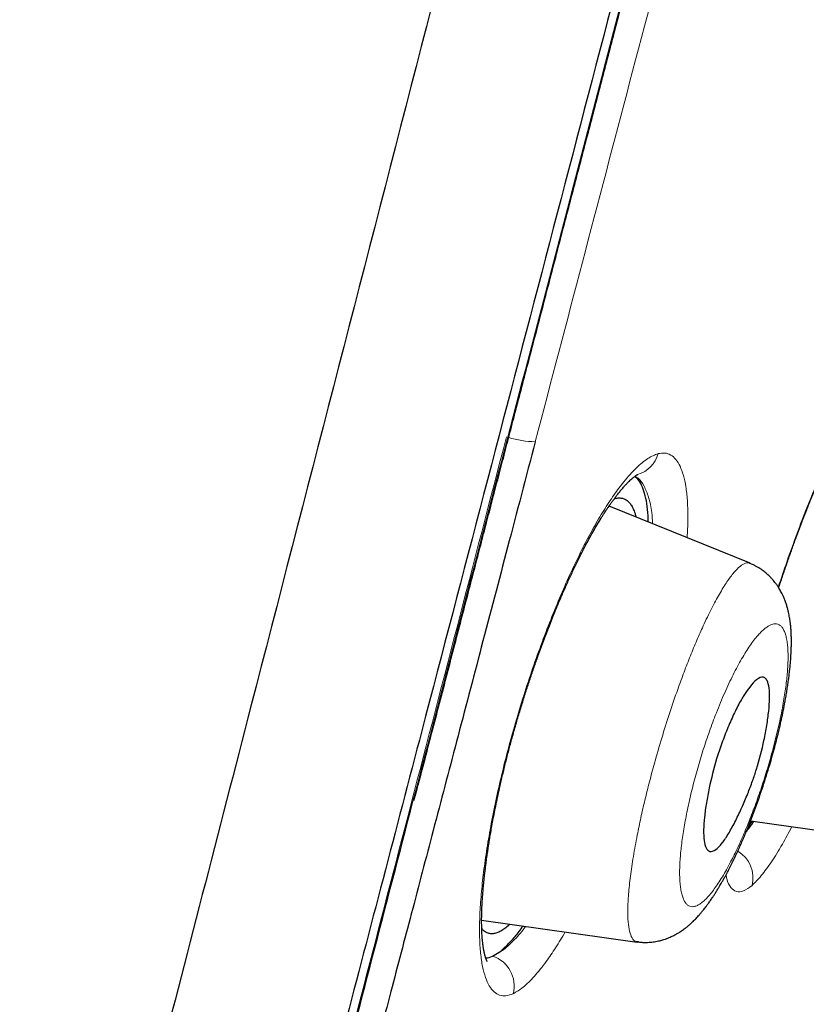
# Model space of a CAD drawing. Header units: millimetres. Extents: x 8 to 428, y 12 to 633.
# Tile 629 of 656: x 395 to 403, y 539 to 549. Entities that reach past the tile are written whole.
import ezdxf

# ---------------------------------------------------------------- set-up
doc = ezdxf.new("R2010")
doc.units = ezdxf.units.MM

msp = doc.modelspace()

# ---------------------------------------------------------------- linework, layer by layer
at = {"color": 7, "linetype": 'Continuous', "lineweight": 30}
for p, q in [((402.4198, 543.507), (401.0259, 544.0702)), ((402.4244, 540.9586), (403.6246, 540.7899)), ((399.7668, 539.9753), (401.3029, 539.7594))]:
    msp.add_line(p, q, dxfattribs=at)
at = {"color": 8, "linetype": 'Continuous', "lineweight": 0}
for centre, radius, start, end in [((400.326, 545.7224), 1.0174, 253.33792, 268.34522), ((401.2323, 544.6606), 0.2879, 285.13474, 345.48986), ((402.1399, 540.3945), 0.3079, 345.92208, 59.06297), ((399.7791, 539.3274), 0.3088, 345.21557, 71.98914)]:
    msp.add_arc(centre, radius, start, end, dxfattribs=at)
at = {"color": 7, "linetype": 'Continuous', "lineweight": 30}
for points, knots in [([(420.0143, 629.605), (420.0135, 629.6026), (420.0118, 629.5977), (419.9709, 629.469), (419.8775, 629.1474), (419.7217, 628.5799), (419.4964, 627.7522), (419.1985, 626.6706), (418.8245, 625.2999), (418.4108, 623.7794), (417.9767, 622.177), (417.5463, 620.5796), (417.0505, 618.7242), (416.485, 616.5797), (415.861, 614.1638), (415.1535, 611.4), (414.3718, 608.3235), (413.5264, 604.979), (412.6735, 601.595), (411.8176, 598.1974), (410.6798, 593.6743), (409.2516, 588.0183), (407.5364, 581.2404), (405.8196, 574.4916), (404.1039, 567.7616), (402.4119, 561.181), (400.7487, 554.7281), (399.1155, 548.4035), (397.707, 542.9442), (396.5243, 538.3599), (395.5675, 534.6468), (394.6152, 530.9454), (394.0005, 528.5446), (393.6916, 527.3385)], [0, 0, 0, 0, 0.030104, 0.061035, 0.09217, 0.123409, 0.154679, 0.185995, 0.217455, 0.249147, 0.270468, 0.291994, 0.313775, 0.335843, 0.357877, 0.379688, 0.405541, 0.431088, 0.456365, 0.481427, 0.506312, 0.555772, 0.604988, 0.653967, 0.702726, 0.751547, 0.797345, 0.843352, 0.889543, 0.91688, 0.944369, 0.972053, 1, 1, 1, 1]), ([(404.2976, 629.0816), (404.1297, 628.7555), (403.6996, 627.9199), (403.0141, 626.573), (402.2422, 625.0444), (401.4793, 623.5193), (400.7238, 621.9949), (400.0785, 620.6808), (399.5407, 619.5773), (399.108, 618.6844), (398.6762, 617.7883), (398.246, 616.8905), (397.8196, 615.9954), (397.3978, 615.1049), (396.9797, 614.2173), (396.5179, 613.2309), (396.0125, 612.1441), (395.465, 610.9573), (394.9226, 609.7723), (394.386, 608.5906), (393.8549, 607.4112), (393.2974, 606.1632), (392.7146, 604.8468), (392.1079, 603.4628), (391.5078, 602.0802), (390.9442, 600.7686), (390.4163, 599.5285), (389.9235, 598.3607), (389.4359, 597.1949), (388.9533, 596.0309), (388.4765, 594.8704), (388.0387, 593.7953), (387.6379, 592.8027), (387.2723, 591.891), (386.9096, 590.9797), (386.551, 590.072), (386.1963, 589.1676), (385.8211, 588.2034), (385.4255, 587.1788), (385.0112, 586.0956), (384.6017, 585.0151), (384.1963, 583.9352), (383.8229, 582.9311), (383.4808, 582.0034), (383.1706, 581.1555), (382.8642, 580.3119), (382.5614, 579.4714), (382.3071, 578.7604), (382.0999, 578.1774), (381.9388, 577.7222), (381.778, 577.2659), (381.6179, 576.8095), (381.4593, 576.3554), (381.306, 575.9148), (381.1589, 575.4902), (381.018, 575.0819), (380.8799, 574.6799), (380.7434, 574.2811), (380.572, 573.7785), (380.3655, 573.1695), (380.1247, 572.4542), (379.8859, 571.7397), (379.6495, 571.0274), (379.377, 570.2004), (379.0696, 569.2587), (378.7285, 568.2019), (378.3926, 567.1497), (378.0616, 566.101), (377.7349, 565.0537), (377.427, 564.0554), (377.1382, 563.1085), (376.8684, 562.2147), (376.6019, 561.3226), (376.3383, 560.4313), (376.0779, 559.5412), (375.8209, 558.6529), (375.5583, 557.7357), (375.2909, 556.7907), (375.0194, 555.8191), (374.752, 554.8504), (374.4887, 553.8846), (374.2056, 552.8327), (373.9038, 551.6945), (373.5847, 550.4706), (373.2721, 549.2507), (372.9803, 548.0936), (372.7952, 547.3425), (372.7101, 546.9971)], [0, 0, 0, 0, 0.012482, 0.031983, 0.051435, 0.070759, 0.090016, 0.109336, 0.120578, 0.131795, 0.143101, 0.154429, 0.165677, 0.176843, 0.187962, 0.199068, 0.213909, 0.228753, 0.243546, 0.258261, 0.272922, 0.287563, 0.304778, 0.321917, 0.338992, 0.356068, 0.370499, 0.384862, 0.399202, 0.413506, 0.427743, 0.441899, 0.453013, 0.464173, 0.475328, 0.486392, 0.497386, 0.508389, 0.521604, 0.534763, 0.547859, 0.560926, 0.574017, 0.584319, 0.594575, 0.604743, 0.614862, 0.62498, 0.630443, 0.635918, 0.64141, 0.646908, 0.652378, 0.657781, 0.662782, 0.667672, 0.67248, 0.677249, 0.682015, 0.690554, 0.699133, 0.707699, 0.716192, 0.724676, 0.737332, 0.749903, 0.762467, 0.774922, 0.787328, 0.799802, 0.810474, 0.821019, 0.831576, 0.84216, 0.852648, 0.863138, 0.873632, 0.885116, 0.896559, 0.907965, 0.919316, 0.930626, 0.945037, 0.95939, 0.973673, 0.987893, 1, 1, 1, 1]), ([(421.3749, 627.6784), (421.3742, 627.6754), (421.3726, 627.6691), (421.3344, 627.5379), (421.2451, 627.214), (421.1055, 626.6851), (420.9237, 625.9951), (420.7116, 625.1986), (420.4537, 624.2312), (420.147, 623.0747), (419.8031, 621.7801), (419.4259, 620.3572), (419.0212, 618.8254), (418.5979, 617.2161), (418.1697, 615.5695), (417.7521, 613.9425), (417.3069, 612.1961), (416.7872, 610.152), (416.1906, 607.8004), (415.5185, 605.149), (414.8321, 602.4406), (414.1356, 599.6965), (413.4321, 596.9301), (412.4894, 593.2246), (411.2999, 588.5722), (409.865, 582.9758), (408.4243, 577.3788), (406.9794, 571.7865), (405.5324, 566.1975), (404.1546, 560.907), (402.8521, 555.9116), (401.6245, 551.2139), (400.3974, 546.5215), (399.3255, 542.4223), (398.4087, 538.9182), (397.647, 536.0043), (396.8922, 533.114), (396.1463, 530.251), (395.6649, 528.3911), (395.4239, 527.4603)], [0, 0, 0, 0, 0.027802, 0.059104, 0.090443, 0.121803, 0.146902, 0.172005, 0.197113, 0.222239, 0.247392, 0.268376, 0.289385, 0.31042, 0.326215, 0.342014, 0.357809, 0.373592, 0.394608, 0.4156, 0.436565, 0.457508, 0.478426, 0.499323, 0.541077, 0.582794, 0.624472, 0.666101, 0.707702, 0.749322, 0.784323, 0.819351, 0.854402, 0.889475, 0.911535, 0.933614, 0.955715, 0.977839, 1, 1, 1, 1]), ([(399.1003, 541.1594), (399.1007, 541.1608), (399.1268, 541.2613), (399.1786, 541.4604), (399.2555, 541.7557), (399.3317, 542.0487), (399.4074, 542.3393), (399.4823, 542.6274), (399.5562, 542.9113), (399.6255, 543.1778), (399.6899, 543.4255), (399.7495, 543.6546), (399.8073, 543.8769), (399.8634, 544.0925), (399.9188, 544.3052), (399.9748, 544.52), (400.0324, 544.7414), (400.0932, 544.9745), (400.157, 545.2195), (400.2241, 545.4768), (400.2934, 545.7426), (400.3643, 546.0146), (400.4359, 546.2891), (400.5293, 546.6472), (400.6438, 547.0861), (400.7788, 547.6037), (400.9122, 548.1148), (401.0445, 548.6222), (401.2191, 549.2911), (401.4362, 550.1232), (401.7125, 551.1817), (402.0053, 552.304), (402.3148, 553.49), (402.6316, 554.7047), (402.9558, 555.948), (403.2873, 557.2199), (403.6187, 558.4921), (403.9499, 559.7645), (404.3195, 561.1854), (404.7275, 562.7546), (405.1735, 564.4721), (405.6189, 566.1897), (406.0634, 567.9076), (406.5068, 569.6259), (406.9178, 571.2216), (407.2967, 572.6947), (407.6436, 574.0451), (407.9903, 575.3956), (408.3368, 576.7461), (408.683, 578.0965), (409.0126, 579.3826), (409.3254, 580.6043), (409.6215, 581.7615), (409.9174, 582.9186), (410.213, 584.0753), (410.5083, 585.2316), (410.8034, 586.3875), (411.0845, 587.4893), (411.267, 588.2053), (411.3515, 588.5366)], [0, 0, 0, 0, 0.0000887, 0.0064328, 0.0127225, 0.0189577, 0.0251385, 0.0312647, 0.0373286, 0.043232, 0.0482416, 0.0531056, 0.0578242, 0.0623972, 0.0668392, 0.0713722, 0.0760709, 0.0809354, 0.0862094, 0.0916658, 0.0973046, 0.1031208, 0.1089617, 0.1147568, 0.1258902, 0.1368501, 0.1476365, 0.1583443, 0.1690523, 0.1900857, 0.2111191, 0.2361588, 0.2611987, 0.2862382, 0.3130668, 0.3398952, 0.3667252, 0.3935575, 0.4203892, 0.4565978, 0.492802, 0.5290059, 0.5652103, 0.6014165, 0.6376228, 0.6660707, 0.6945185, 0.7229664, 0.7514147, 0.7798636, 0.8083129, 0.8326979, 0.857083, 0.8814681, 0.9058532, 0.9302382, 0.9546235, 0.9790085, 1, 1, 1, 1]), ([(402.7018, 543.2625), (402.7053, 543.2735), (402.7227, 543.3269), (402.7544, 543.4207), (402.7963, 543.542), (402.8375, 543.6579), (402.8778, 543.7683), (402.9186, 543.8772), (402.9596, 543.9838), (403.0006, 544.0876), (403.0399, 544.1846), (403.0775, 544.2747), (403.1129, 544.3577), (403.1464, 544.4342), (403.1787, 544.5062), (403.2109, 544.5761), (403.2485, 544.6558), (403.2918, 544.7444), (403.329, 544.8173), (403.355, 544.8668), (403.3689, 544.8929), (403.3811, 544.9155), (403.3914, 544.9344), (403.3993, 544.9488), (403.4053, 544.9596), (403.4106, 544.9691), (403.417, 544.9805), (403.4252, 544.995), (403.4352, 545.0126), (403.4471, 545.0331), (403.4643, 545.0623), (403.4854, 545.0974), (403.509, 545.1355), (403.5325, 545.1721), (403.5554, 545.2067), (403.578, 545.2393), (403.5986, 545.268), (403.6178, 545.2935), (403.635, 545.3156), (403.6485, 545.332), (403.6592, 545.3447), (403.6687, 545.3555), (403.6787, 545.3666), (403.6883, 545.3768), (403.6966, 545.3851), (403.7028, 545.3911), (403.7075, 545.3955), (403.7113, 545.3988), (403.715, 545.4021), (403.7187, 545.4052), (403.7222, 545.408), (403.7256, 545.4106), (403.7271, 545.4116), (403.728, 545.4121)], [0, 0, 0, 0, 0.009732, 0.047542, 0.084146, 0.119535, 0.153705, 0.186648, 0.222082, 0.255968, 0.288304, 0.31909, 0.348328, 0.37554, 0.401571, 0.428092, 0.45536, 0.495525, 0.537219, 0.550573, 0.562802, 0.573461, 0.582549, 0.590066, 0.594475, 0.598586, 0.604256, 0.611656, 0.620785, 0.631642, 0.644224, 0.668274, 0.69085, 0.711954, 0.737027, 0.759945, 0.782068, 0.803563, 0.824065, 0.842403, 0.853116, 0.866007, 0.881066, 0.89626, 0.909733, 0.921501, 0.929134, 0.937136, 0.945506, 0.954976, 0.967196, 0.982211, 1, 1, 1, 1]), ([(400.2966, 544.7054), (400.2053, 544.3577), (400.0276, 543.6802), (399.7682, 542.6923), (399.5232, 541.759), (399.2926, 540.8807), (399.0764, 540.057), (398.8819, 539.3157), (398.708, 538.6524), (398.5535, 538.0629), (398.4248, 537.5712), (398.3197, 537.1692), (398.2571, 536.9294), (398.2187, 536.7825), (398.203, 536.7224), (398.1875, 536.663), (398.1722, 536.6043), (398.1571, 536.5463), (398.1422, 536.489), (398.1274, 536.4324), (398.0076, 535.9726), (397.7863, 535.1215), (397.4685, 533.8944), (397.1617, 532.7045), (396.8658, 531.5522), (396.5813, 530.4383), (396.308, 529.3624), (396.1317, 528.6638), (396.0447, 528.3192)], [0, 0, 0, 0, 0.062296, 0.121394, 0.177285, 0.229965, 0.279431, 0.325682, 0.363726, 0.399286, 0.432365, 0.452839, 0.472233, 0.475916, 0.479557, 0.483157, 0.486714, 0.490231, 0.493705, 0.497138, 0.500529, 0.577418, 0.652428, 0.725605, 0.796956, 0.86647, 0.934149, 1, 1, 1, 1]), ([(399.8217, 539.5672), (399.8217, 539.5672), (399.8217, 539.5672), (399.8211, 539.5682), (399.8204, 539.5696), (399.8194, 539.5714), (399.8185, 539.5732), (399.8176, 539.5752), (399.8165, 539.5776), (399.815, 539.5809), (399.8131, 539.5856), (399.8106, 539.5921), (399.8078, 539.6002), (399.8049, 539.6093), (399.8022, 539.6182), (399.7997, 539.6273), (399.7971, 539.6377), (399.7939, 539.6511), (399.7907, 539.6666), (399.7877, 539.6825), (399.7852, 539.6968), (399.7831, 539.7107), (399.7809, 539.726), (399.7784, 539.7454), (399.7757, 539.7693), (399.7732, 539.7969), (399.7711, 539.826), (399.7695, 539.8529), (399.7685, 539.8771), (399.7678, 539.8973), (399.7673, 539.9154), (399.7671, 539.9309), (399.7669, 539.9456), (399.7668, 539.9619), (399.7668, 539.9826), (399.7671, 540.0085), (399.7677, 540.039), (399.7687, 540.0719), (399.77, 540.1051), (399.772, 540.1458), (399.7749, 540.1934), (399.7791, 540.2497), (399.7841, 540.3082), (399.7895, 540.3634), (399.795, 540.4149), (399.8003, 540.4609), (399.8059, 540.5061), (399.8113, 540.5472), (399.8157, 540.5796), (399.8191, 540.6038), (399.8217, 540.622), (399.8241, 540.6384), (399.8265, 540.6553), (399.8292, 540.6732), (399.8336, 540.7019), (399.8401, 540.7431), (399.8492, 540.7984), (399.8597, 540.8597), (399.8717, 540.9268), (399.8856, 541.0008), (399.9014, 541.0815), (399.9195, 541.1694), (399.9413, 541.2703), (399.9669, 541.3829), (399.996, 541.5043), (400.0265, 541.6253), (400.0595, 541.7497), (400.095, 541.8773), (400.133, 542.0072), (400.1716, 542.1338), (400.2107, 542.2567), (400.25, 542.3757), (400.2893, 542.4907), (400.3285, 542.6015), (400.3675, 542.708), (400.4065, 542.8114), (400.4463, 542.9138), (400.4878, 543.0172), (400.5313, 543.1219), (400.5766, 543.2274), (400.6237, 543.3331), (400.6725, 543.4383), (400.717, 543.5303), (400.7567, 543.6096), (400.7917, 543.6771), (400.8279, 543.7446), (400.8659, 543.813), (400.9063, 543.8826), (400.9393, 543.937), (400.9641, 543.9766), (400.9793, 544.0003), (400.9925, 544.0204), (401.0027, 544.0359), (401.0113, 544.0487), (401.0196, 544.061), (401.029, 544.0748), (401.0415, 544.0927), (401.057, 544.1147), (401.0752, 544.1397), (401.0941, 544.1649), (401.1148, 544.1917), (401.1375, 544.22), (401.1621, 544.2491), (401.1857, 544.2756), (401.2074, 544.2985), (401.2261, 544.3173), (401.2424, 544.3326), (401.2557, 544.3443), (401.2664, 544.3533), (401.275, 544.3601), (401.2829, 544.3661), (401.2901, 544.3712), (401.2969, 544.3757), (401.3035, 544.3798), (401.3089, 544.3828), (401.3111, 544.3838), (401.311, 544.3837), (401.311, 544.3837), (401.311, 544.3837)], [0, 0, 0, 0, 0.004844, 0.010143, 0.014388, 0.017703, 0.020747, 0.023609, 0.026317, 0.029676, 0.033893, 0.038971, 0.045681, 0.051725, 0.056995, 0.061645, 0.066756, 0.072539, 0.080214, 0.086655, 0.091774, 0.096321, 0.101543, 0.107462, 0.115336, 0.123808, 0.132025, 0.139955, 0.145541, 0.150795, 0.155266, 0.158929, 0.162017, 0.165734, 0.170253, 0.176151, 0.183017, 0.190147, 0.197017, 0.203626, 0.214756, 0.225076, 0.235657, 0.247109, 0.254755, 0.262745, 0.270836, 0.277756, 0.283322, 0.286925, 0.289626, 0.292186, 0.294907, 0.297788, 0.300828, 0.308647, 0.317409, 0.32675, 0.336967, 0.34806, 0.360029, 0.372872, 0.386589, 0.403812, 0.421086, 0.438028, 0.454634, 0.473084, 0.491097, 0.508681, 0.525838, 0.542571, 0.558879, 0.57476, 0.590212, 0.605235, 0.620416, 0.636184, 0.652532, 0.669451, 0.686935, 0.704975, 0.723562, 0.736254, 0.749192, 0.762563, 0.776897, 0.792229, 0.808559, 0.814963, 0.821205, 0.826385, 0.830445, 0.833386, 0.836621, 0.840466, 0.844927, 0.851865, 0.859707, 0.867739, 0.875898, 0.88669, 0.897983, 0.909836, 0.920923, 0.930776, 0.939878, 0.948839, 0.955031, 0.961158, 0.967274, 0.97342, 0.980045, 0.986192, 0.992143, 0.996761, 0.998891, 1, 1, 1, 1]), ([(401.4136, 543.9136), (401.4131, 543.9344), (401.4116, 544.0018), (401.3999, 544.0967), (401.3789, 544.1983), (401.3487, 544.2782), (401.3157, 544.335), (401.2894, 544.3548), (401.2788, 544.3629)], [0, 0, 0, 0, 0.085861, 0.278567, 0.472378, 0.669047, 0.865322, 1, 1, 1, 1]), ([(401.0757, 544.1402), (401.0797, 544.1418), (401.0968, 544.1486), (401.1246, 544.1514), (401.1586, 544.1486), (401.1897, 544.1362), (401.2177, 544.115), (401.2427, 544.0848), (401.2643, 544.0453), (401.2807, 544.0048), (401.2885, 543.9743), (401.2914, 543.963)], [0, 0, 0, 0, 0.038995, 0.165425, 0.292614, 0.41923, 0.545277, 0.671275, 0.797749, 0.92522, 1, 1, 1, 1]), ([(401.3037, 539.7615), (401.3192, 539.7597), (401.3477, 539.7563), (401.3874, 539.7554), (401.4202, 539.7566), (401.4483, 539.759), (401.4751, 539.7625), (401.5016, 539.7672), (401.526, 539.7726), (401.5482, 539.7785), (401.571, 539.7854), (401.595, 539.7937), (401.6191, 539.8032), (401.6402, 539.8125), (401.6584, 539.8212), (401.6739, 539.8292), (401.6873, 539.8364), (401.7002, 539.8438), (401.7147, 539.8525), (401.7323, 539.8636), (401.7511, 539.8764), (401.7688, 539.8892), (401.7836, 539.9005), (401.7966, 539.9109), (401.8127, 539.9242), (401.8326, 539.9416), (401.8586, 539.966), (401.8862, 539.9939), (401.9127, 540.0228), (401.9357, 540.0495), (401.958, 540.0766), (401.9799, 540.1046), (402.0024, 540.1347), (402.0233, 540.164), (402.0436, 540.1936), (402.0633, 540.2233), (402.0817, 540.2521), (402.0985, 540.2791), (402.1144, 540.3054), (402.128, 540.3284), (402.142, 540.3526), (402.1577, 540.3803), (402.178, 540.417), (402.2024, 540.4626), (402.2292, 540.5149), (402.2562, 540.5694), (402.2816, 540.6226), (402.3057, 540.6749), (402.3281, 540.7251), (402.3499, 540.7753), (402.3714, 540.8261), (402.3994, 540.8944), (402.4336, 540.9809), (402.4731, 541.0864), (402.5111, 541.1928), (402.5472, 541.2995), (402.5813, 541.4058), (402.6119, 541.5061), (402.639, 541.6001), (402.6631, 541.6875), (402.6854, 541.7733), (402.706, 541.8573), (402.7252, 541.9411), (402.7436, 542.0266), (402.7584, 542.1015), (402.7701, 542.1653), (402.7791, 542.2175), (402.7876, 542.2705), (402.7956, 542.3237), (402.8025, 542.3748), (402.8081, 542.4213), (402.8123, 542.459), (402.8152, 542.4888), (402.8175, 542.5134), (402.8196, 542.5383), (402.8217, 542.5657), (402.8237, 542.5968), (402.8254, 542.6301), (402.8266, 542.6594), (402.8272, 542.683), (402.8275, 542.7024), (402.8277, 542.7237), (402.8277, 542.7479), (402.8273, 542.7713), (402.8267, 542.7907), (402.8261, 542.806), (402.8254, 542.8208), (402.8244, 542.8381), (402.823, 542.8575), (402.8214, 542.8771), (402.8196, 542.8951), (402.8177, 542.9112), (402.8156, 542.9282), (402.8129, 542.9471), (402.8092, 542.9699), (402.8046, 542.9947), (402.7986, 543.0231), (402.7909, 543.0543), (402.7812, 543.0881), (402.7714, 543.1177), (402.7625, 543.1415), (402.7554, 543.1588), (402.7489, 543.1741), (402.7425, 543.188), (402.7355, 543.2026), (402.7266, 543.2201), (402.7159, 543.2394), (402.7049, 543.2579), (402.695, 543.2733), (402.6856, 543.2872), (402.6757, 543.3012), (402.664, 543.3165), (402.6498, 543.3342), (402.6327, 543.3537), (402.6144, 543.3729), (402.5975, 543.3891), (402.5819, 543.403), (402.566, 543.4163), (402.5479, 543.4304), (402.5279, 543.4447), (402.5052, 543.4594), (402.4799, 543.4742), (402.4505, 543.4895), (402.4292, 543.4986), (402.4179, 543.5034)], [0, 0, 0, 0, 0.010018, 0.018486, 0.02533, 0.030931, 0.036803, 0.043033, 0.048663, 0.053311, 0.058306, 0.064869, 0.070817, 0.07619, 0.080932, 0.085116, 0.088764, 0.092017, 0.096303, 0.101465, 0.10749, 0.112922, 0.117613, 0.121872, 0.125793, 0.133891, 0.142796, 0.154225, 0.165924, 0.174418, 0.182913, 0.194607, 0.203089, 0.212607, 0.223105, 0.231145, 0.238951, 0.248532, 0.255478, 0.261682, 0.26791, 0.275406, 0.284165, 0.296954, 0.310579, 0.323241, 0.336232, 0.347769, 0.35872, 0.369603, 0.380424, 0.391184, 0.412528, 0.433654, 0.454575, 0.475264, 0.495619, 0.515638, 0.532536, 0.549196, 0.565629, 0.581845, 0.597931, 0.614812, 0.632759, 0.643281, 0.654148, 0.665361, 0.676924, 0.688594, 0.699085, 0.708209, 0.714416, 0.719797, 0.725423, 0.731892, 0.739298, 0.747727, 0.756108, 0.761051, 0.765412, 0.770705, 0.777157, 0.783842, 0.788877, 0.792428, 0.795877, 0.800391, 0.805889, 0.811233, 0.816066, 0.820385, 0.824202, 0.829857, 0.835612, 0.84252, 0.850267, 0.858767, 0.868126, 0.877745, 0.883087, 0.887784, 0.891969, 0.89567, 0.899281, 0.903976, 0.90984, 0.915267, 0.919556, 0.923063, 0.926992, 0.931441, 0.936377, 0.942534, 0.948974, 0.954209, 0.958309, 0.962786, 0.967747, 0.973316, 0.978712, 0.984955, 0.992064, 1, 1, 1, 1]), ([(402.0891, 541.5701), (402.0973, 541.5962), (402.1139, 541.6489), (402.1506, 541.7547), (402.2008, 541.886), (402.2662, 542.0326), (402.3133, 542.1234), (402.3423, 542.1723), (402.3528, 542.189), (402.3786, 542.2288), (402.4245, 542.2934), (402.491, 542.3656), (402.538, 542.3849), (402.5658, 542.3725), (402.5779, 542.3612), (402.5947, 542.3348), (402.6097, 542.2786), (402.6143, 542.1746), (402.6055, 542.0475), (402.5863, 541.9054), (402.5502, 541.7147), (402.5022, 541.5237), (402.4428, 541.3469), (402.3946, 541.2208), (402.338, 541.0879), (402.2754, 540.9549), (402.2083, 540.8315), (402.141, 540.7299), (402.0768, 540.6632), (402.0302, 540.6495), (402.001, 540.6658), (401.9794, 540.6959), (401.9632, 540.7569), (401.9583, 540.8616), (401.9667, 540.9893), (401.986, 541.1316), (402.0207, 541.3229), (402.0622, 541.4729), (402.0891, 541.5701)], [0, 0, 0, 0, 0.01441, 0.029045, 0.059485, 0.091219, 0.124512, 0.128313, 0.133307, 0.139499, 0.165372, 0.201759, 0.248943, 0.261468, 0.273897, 0.286115, 0.32147, 0.355091, 0.387155, 0.417423, 0.446274, 0.49896, 0.520127, 0.544317, 0.571232, 0.601171, 0.633789, 0.669487, 0.708088, 0.749475, 0.768419, 0.786802, 0.822404, 0.856141, 0.888205, 0.918612, 0.947305, 1, 1, 1, 1]), ([(395.5983, 527.5726), (395.8784, 528.6808), (396.4493, 530.939), (397.3572, 534.4702), (398.2405, 537.8892), (398.8225, 540.1289), (399.0884, 541.1519)], [0, 0, 0, 0, 0.253512, 0.516589, 0.779208, 1, 1, 1, 1]), ([(402.394, 540.8816), (402.3977, 540.8865), (402.4127, 540.906), (402.4296, 540.9346), (402.4422, 540.9561)], [0, 0, 0, 0, 0.249422, 1, 1, 1, 1]), ([(400.0463, 539.936), (400.0401, 539.9302), (400.0191, 539.9103), (399.9851, 539.8853), (399.9445, 539.8611), (399.9061, 539.8462), (399.8703, 539.8402), (399.8372, 539.8433), (399.807, 539.8562), (399.7838, 539.8729), (399.7718, 539.8887), (399.7679, 539.8938)], [0, 0, 0, 0, 0.052512, 0.178959, 0.3059, 0.433668, 0.560254, 0.686184, 0.812142, 0.938669, 1, 1, 1, 1]), ([(399.8745, 539.6211), (399.8963, 539.633), (399.9398, 539.6567), (400.0113, 539.7184), (400.0873, 539.8016), (400.1425, 539.869), (400.173, 539.9138), (400.1757, 539.9178)], [0, 0, 0, 0, 0.244137, 0.486669, 0.729766, 0.975603, 1, 1, 1, 1]), ([(399.8068, 539.6033), (399.8084, 539.6031), (399.8286, 539.6006), (399.8525, 539.6113), (399.8745, 539.6211)], [0, 0, 0, 0, 0.075996, 1, 1, 1, 1])]:
    msp.add_open_spline(points, degree=3, knots=knots, dxfattribs=at)
at = {"color": 8, "linetype": 'Continuous', "lineweight": 0}
for points, knots in [([(381.4895, 530.1397), (381.833, 531.3434), (382.5202, 533.751), (383.5698, 537.4922), (384.6264, 541.2771), (385.6881, 545.0975), (386.754, 548.9366), (388.0003, 553.43), (389.4283, 558.5772), (391.0388, 564.3713), (392.6532, 570.1646), (394.2824, 575.9536), (395.9228, 581.7394), (397.5679, 587.5214), (399.2165, 593.2926), (400.5895, 598.0828), (401.681, 601.8894), (402.4925, 604.7242), (403.2918, 607.5277), (404.0729, 610.2822), (404.83, 612.9655), (405.5449, 615.5371), (406.2161, 617.9765), (406.6002, 619.4199), (406.7923, 620.1416)], [0, 0, 0, 0, 0.041658, 0.083322, 0.12499, 0.166658, 0.208327, 0.249998, 0.312501, 0.37501, 0.437516, 0.500023, 0.56253, 0.625037, 0.687542, 0.750042, 0.781293, 0.812545, 0.843795, 0.875043, 0.906288, 0.937529, 0.968766, 1, 1, 1, 1]), ([(377.9378, 532.1769), (378.0226, 532.4836), (378.1924, 533.097), (378.4476, 534.0296), (378.704, 534.9685), (378.9608, 535.9145), (379.2182, 536.8663), (379.4761, 537.8233), (379.7669, 538.9048), (380.0908, 540.1122), (380.4479, 541.4463), (380.8058, 542.7853), (381.1871, 544.2136), (381.5921, 545.7314), (382.0207, 547.3386), (382.45, 548.9487), (382.8801, 550.5611), (383.3109, 552.1755), (383.7816, 553.9384), (384.2922, 555.8498), (384.8429, 557.9094), (385.3945, 559.9696), (385.9469, 562.0301), (386.5003, 564.0905), (387.1601, 566.5431), (387.9278, 569.3873), (388.8029, 572.6231), (389.5791, 575.4646), (390.2496, 577.9135), (390.8152, 579.9697), (391.3818, 582.0252), (391.9505, 584.0794), (392.5202, 586.1324), (393.051, 588.0369), (393.5416, 589.7933), (393.9919, 591.4017), (394.4431, 593.008), (394.8948, 594.6119), (395.347, 596.2128), (395.7696, 597.7047), (396.1623, 599.0879), (396.525, 600.3626), (396.8872, 601.6336), (397.2228, 602.8094), (397.5314, 603.8906), (397.8139, 604.8778), (398.0952, 605.86), (398.3747, 606.8365), (398.6523, 607.8068), (398.9281, 608.7698), (399.201, 609.7237), (399.4514, 610.5999), (399.6799, 611.3998), (399.8868, 612.1247), (400.0903, 612.8398), (400.2887, 613.5398), (400.4818, 614.2243), (400.6698, 614.8928), (400.8535, 615.5478), (401.0319, 616.1866), (401.2033, 616.8064), (401.3675, 617.4067), (401.4704, 617.7888), (401.5218, 617.9798)], [0, 0, 0, 0, 0.0112, 0.0224, 0.0336, 0.0448, 0.055999, 0.0672, 0.0784, 0.0938, 0.1092, 0.124599, 0.139999, 0.158333, 0.176667, 0.195001, 0.213333, 0.231666, 0.249999, 0.273333, 0.296667, 0.32, 0.343334, 0.366669, 0.390002, 0.426667, 0.463335, 0.500002, 0.523336, 0.54667, 0.570004, 0.593337, 0.61667, 0.640004, 0.658337, 0.67667, 0.695003, 0.713337, 0.73167, 0.750004, 0.764705, 0.779405, 0.794104, 0.808806, 0.820356, 0.831904, 0.843454, 0.855004, 0.866555, 0.878104, 0.889653, 0.901203, 0.910279, 0.919354, 0.928427, 0.937504, 0.946432, 0.95536, 0.964289, 0.973217, 0.982144, 0.991073, 1, 1, 1, 1]), ([(412.1834, 590.7719), (412.0105, 590.0848), (411.6648, 588.7109), (411.1446, 586.6467), (410.6232, 584.5817), (410.1006, 582.5156), (409.5768, 580.4487), (409.0515, 578.3814), (408.4591, 576.0553), (407.7986, 573.4707), (407.0691, 570.6281), (406.3365, 567.7865), (405.6494, 565.1352), (405.009, 562.6741), (404.4163, 560.403), (403.8223, 558.1328), (403.2274, 555.8638), (402.6746, 553.758), (402.1643, 551.8154), (401.6966, 550.0358), (401.2293, 548.2573), (400.7623, 546.4799), (400.4519, 545.297), (400.2966, 544.7054)], [0, 0, 0, 0, 0.0448373, 0.0896458, 0.1344389, 0.1792261, 0.224014, 0.2688065, 0.313605, 0.3752117, 0.4368231, 0.49843, 0.5600338, 0.6093172, 0.6585956, 0.7078659, 0.7571275, 0.8063826, 0.8450823, 0.8837863, 0.9225011, 0.9612354, 1, 1, 1, 1]), ([(399.0884, 541.1519), (399.139, 541.347), (399.5063, 542.7618), (400.2996, 545.8062), (401.4681, 550.2883), (402.7462, 555.1882), (404.1824, 560.7048), (405.7735, 566.8269), (407.5049, 573.5497), (409.2283, 580.2686), (410.5098, 585.275), (411.2105, 588.0244), (411.3432, 588.545)], [0, 0, 0, 0, 0.012509, 0.09071, 0.193605, 0.297023, 0.40082, 0.542444, 0.684006, 0.825509, 0.966962, 1, 1, 1, 1]), ([(402.698, 543.2684), (402.7257, 543.3515), (402.793, 543.5534), (402.906, 543.8643), (403.0346, 544.193), (403.1542, 544.4732), (403.2621, 544.706), (403.3578, 544.8967), (403.4512, 545.0676), (403.5513, 545.2344), (403.6553, 545.3853), (403.7603, 545.5112), (403.8202, 545.5565), (403.8502, 545.5791)], [0, 0, 0, 0, 0.072214, 0.175316, 0.27834, 0.381176, 0.458258, 0.535439, 0.612769, 0.690234, 0.793591, 0.896894, 1, 1, 1, 1]), ([(395.7416, 528.306), (395.9826, 529.235), (396.4805, 531.155), (397.2765, 534.2219), (398.1339, 537.5242), (399.052, 541.0593), (399.6862, 543.4999), (400.0118, 544.7534)], [0, 0, 0, 0, 0.176196, 0.364121, 0.564202, 0.776166, 1, 1, 1, 1]), ([(400.0776, 539.2486), (400.0536, 539.2399), (400.0056, 539.2224), (399.943, 539.2306), (399.888, 539.2632), (399.8413, 539.3221), (399.8034, 539.4059), (399.7744, 539.5141), (399.7549, 539.6461), (399.745, 539.8009), (399.7456, 539.9782), (399.7567, 540.1762), (399.7779, 540.392), (399.8088, 540.6233), (399.8493, 540.8676), (399.8988, 541.1224), (399.9572, 541.3855), (400.024, 541.6541), (400.0991, 541.9255), (400.1814, 542.1964), (400.2699, 542.4641), (400.3634, 542.7259), (400.461, 542.9792), (400.5617, 543.2215), (400.6642, 543.4503), (400.7678, 543.663), (400.8713, 543.8567), (400.9737, 544.03), (401.0741, 544.1822), (401.1824, 544.3269), (401.2957, 544.4524), (401.4109, 544.5495), (401.4777, 544.5755), (401.511, 544.5885)], [0, 0, 0, 0, 0.031339, 0.062613, 0.093855, 0.125083, 0.156305, 0.18753, 0.21877, 0.250053, 0.281349, 0.312629, 0.343912, 0.375198, 0.406474, 0.437729, 0.468961, 0.500187, 0.531389, 0.562576, 0.593787, 0.625029, 0.656288, 0.687537, 0.71875, 0.749908, 0.781049, 0.812246, 0.843515, 0.874842, 0.916636, 0.958382, 1, 1, 1, 1]), ([(401.511, 544.5885), (401.5335, 544.5921), (401.5785, 544.5992), (401.6363, 544.5781), (401.6868, 544.5346), (401.7287, 544.4671), (401.762, 544.3771), (401.7863, 544.2649), (401.8014, 544.1317), (401.8059, 543.9765), (401.804, 543.8511), (401.7976, 543.7726), (401.7965, 543.7589)], [0, 0, 0, 0, 0.108413, 0.217009, 0.325766, 0.434602, 0.543409, 0.652081, 0.760543, 0.868776, 0.976948, 1, 1, 1, 1]), ([(401.4562, 543.8964), (401.4538, 543.934), (401.4475, 544.0338), (401.4193, 544.1592), (401.3737, 544.2722), (401.3266, 544.3409), (401.2904, 544.3578), (401.2791, 544.3631)], [0, 0, 0, 0, 0.148562, 0.394518, 0.641192, 0.887952, 1, 1, 1, 1]), ([(401.3168, 539.7643), (401.3064, 539.7638), (401.2811, 539.7628), (401.2513, 539.7968), (401.2267, 539.8605), (401.2126, 539.9552), (401.209, 540.079), (401.2169, 540.2306), (401.2355, 540.4062), (401.2644, 540.6024), (401.3, 540.7984), (401.3391, 540.9868), (401.3793, 541.163), (401.4245, 541.3443), (401.4796, 541.5491), (401.5456, 541.7761), (401.6229, 542.021), (401.6973, 542.2393), (401.7667, 542.4295), (401.83, 542.5923), (401.8934, 542.7451), (401.9632, 542.9024), (402.0385, 543.0583), (402.1173, 543.2046), (402.1916, 543.3251), (402.2601, 543.4174), (402.322, 543.48), (402.3742, 543.5071), (402.4062, 543.5138), (402.4181, 543.5032), (402.4182, 543.5031)], [0, 0, 0, 0, 0.02838, 0.068779, 0.109221, 0.149714, 0.190269, 0.230776, 0.271267, 0.311752, 0.352219, 0.382571, 0.412936, 0.443324, 0.473753, 0.514385, 0.555056, 0.595688, 0.626101, 0.656438, 0.686745, 0.71708, 0.757561, 0.798043, 0.838431, 0.878625, 0.918655, 0.958934, 0.999453, 1, 1, 1, 1]), ([(402.617, 541.5641), (402.6273, 541.601), (402.6479, 541.6748), (402.6757, 541.7842), (402.7011, 541.8921), (402.7238, 541.9983), (402.7427, 542.0961), (402.758, 542.1849), (402.77, 542.2643), (402.7797, 542.34), (402.787, 542.4118), (402.792, 542.4798), (402.7949, 542.5477), (402.7949, 542.6141), (402.7916, 542.6773), (402.785, 542.7335), (402.7753, 542.7824), (402.7625, 542.8235), (402.7467, 542.8568), (402.7279, 542.882), (402.7063, 542.8988), (402.6819, 542.9072), (402.6565, 542.9069), (402.6305, 542.8996), (402.6045, 542.8868), (402.5769, 542.8683), (402.548, 542.8444), (402.518, 542.8151), (402.4847, 542.7779), (402.4479, 542.7317), (402.4078, 542.6754), (402.3671, 542.6123), (402.3259, 542.5424), (402.284, 542.4656), (402.2418, 542.3826), (402.1996, 542.2939), (402.1578, 542.2005), (402.1164, 542.1022), (402.0778, 542.0052), (402.0423, 541.9111), (402.0101, 541.8213), (401.9792, 541.7307), (401.9497, 541.6393), (401.9215, 541.5471), (401.8947, 541.4545), (401.8696, 541.3621), (401.8461, 541.27), (401.8244, 541.1788), (401.8047, 541.0891), (401.7869, 541.0014), (401.7711, 540.9157), (401.7574, 540.8325), (401.7458, 540.7526), (401.7367, 540.6766), (401.7298, 540.6047), (401.7253, 540.5368), (401.723, 540.469), (401.7233, 540.4025), (401.7268, 540.3391), (401.7335, 540.2828), (401.7434, 540.2338), (401.7563, 540.1924), (401.7721, 540.1587), (401.7907, 540.1334), (401.8121, 540.1167), (401.8361, 540.1085), (401.8628, 540.1088), (401.8917, 540.1174), (401.9227, 540.1343), (401.9557, 540.1595), (401.9908, 540.193), (402.0275, 540.2344), (402.0656, 540.2833), (402.1049, 540.3397), (402.1451, 540.4034), (402.1861, 540.4738), (402.2252, 540.5464), (402.2622, 540.6198), (402.2971, 540.693), (402.332, 540.77), (402.3668, 540.8501), (402.4009, 540.9327), (402.4349, 541.0186), (402.4683, 541.1071), (402.5009, 541.1975), (402.5321, 541.2885), (402.5619, 541.38), (402.5904, 541.472), (402.6081, 541.5333), (402.617, 541.5641)], [0, 0, 0, 0, 0.012481, 0.024909, 0.037364, 0.049928, 0.062679, 0.073171, 0.083566, 0.09391, 0.104251, 0.114638, 0.125119, 0.137499, 0.149982, 0.162541, 0.175033, 0.187558, 0.200027, 0.212481, 0.225034, 0.237531, 0.24993, 0.260251, 0.270651, 0.281168, 0.291615, 0.302011, 0.312394, 0.325168, 0.337727, 0.350147, 0.362503, 0.374874, 0.387442, 0.399902, 0.41233, 0.424804, 0.4374, 0.447985, 0.458436, 0.468804, 0.479139, 0.489491, 0.499911, 0.510282, 0.520701, 0.531219, 0.541667, 0.552092, 0.562541, 0.573111, 0.583554, 0.593917, 0.604248, 0.614594, 0.625003, 0.637475, 0.649883, 0.662302, 0.674805, 0.687464, 0.700032, 0.712485, 0.724898, 0.737344, 0.749898, 0.762382, 0.774798, 0.787219, 0.799718, 0.812368, 0.824874, 0.837329, 0.849891, 0.862404, 0.874787, 0.885122, 0.895528, 0.906049, 0.916503, 0.926901, 0.937287, 0.947993, 0.958532, 0.968951, 0.979302, 0.989634, 1, 1, 1, 1]), ([(402.3812, 540.8502), (402.3926, 540.8638), (402.4163, 540.8919), (402.4425, 540.9329), (402.4562, 540.9542)], [0, 0, 0, 0, 0.481921, 1, 1, 1, 1]), ([(402.8328, 540.9012), (402.8009, 540.8412), (402.7306, 540.709), (402.6291, 540.5474), (402.5278, 540.4074), (402.4683, 540.3489), (402.4385, 540.3197)], [0, 0, 0, 0, 0.216065, 0.476338, 0.737461, 1, 1, 1, 1]), ([(402.4385, 540.3197), (402.4098, 540.2981), (402.3524, 540.2551), (402.283, 540.2512), (402.2282, 540.2941), (402.1946, 540.3535), (402.1847, 540.4122), (402.1824, 540.4256)], [0, 0, 0, 0, 0.233422, 0.466128, 0.698571, 0.930968, 1, 1, 1, 1]), ([(399.8745, 539.6211), (399.9066, 539.6371), (399.9708, 539.669), (400.0782, 539.768), (400.1556, 539.8502), (400.1982, 539.9096), (400.2016, 539.9142)], [0, 0, 0, 0, 0.32472, 0.648964, 0.972604, 1, 1, 1, 1]), ([(400.5928, 539.8592), (400.561, 539.806), (400.4973, 539.6996), (400.3948, 539.5504), (400.2868, 539.4155), (400.1761, 539.3053), (400.1104, 539.2675), (400.0776, 539.2486)], [0, 0, 0, 0, 0.166393, 0.333036, 0.555388, 0.77778, 1, 1, 1, 1])]:
    msp.add_open_spline(points, degree=3, knots=knots, dxfattribs=at)

doc.saveas('drawing.dxf')
